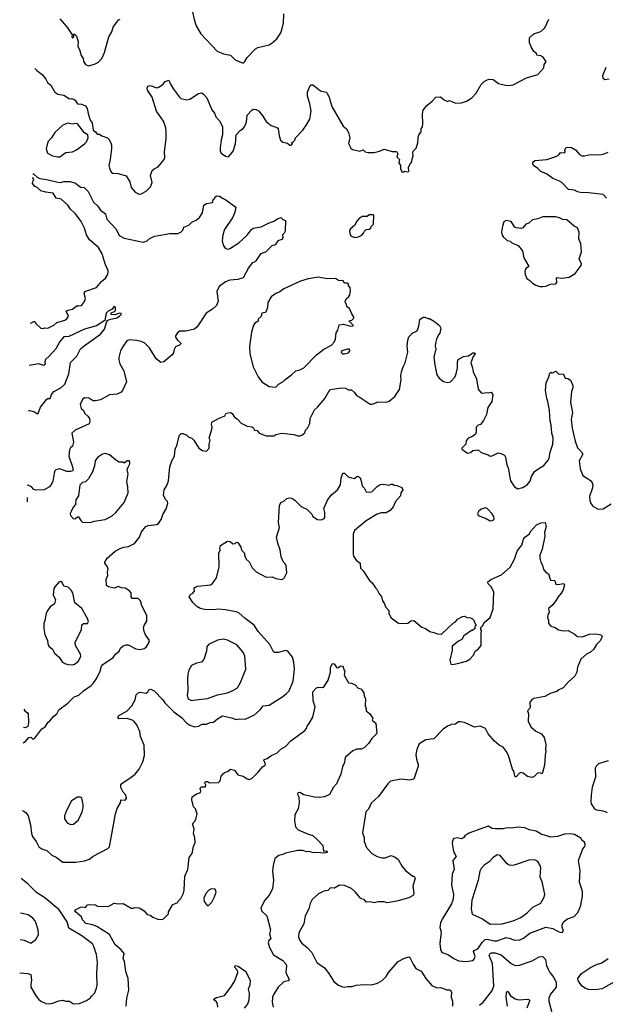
# Model space of a CAD drawing. Extents: x 2056909 to 2160450, y 827444 to 1016825.
# Tile 323 of 501: x 2059071 to 2064975, y 949413 to 959347. Entities that reach past the tile are written whole.
import ezdxf

# ---------------------------------------------------------------- set-up
doc = ezdxf.new("R2010")
doc.units = 0

msp = doc.modelspace()

# ---------------------------------------------------------------- linework, layer by layer
at = {"layer": '0CON10XD'}
for points in [[(2060814.3, 959425), (2060834.4, 959334.4), (2060850, 959285), (2060898.6, 959205), (2061060.7, 959030.7), (2061125, 959002), (2061197.7, 958987.7), (2061245, 958943.3), (2061325, 958910), (2061342.5, 958925), (2061365, 958966.7), (2061447.4, 959052.6), (2061473.7, 959066.3), (2061585, 959094.2), (2061617.9, 959112.1), (2061663.8, 959155), (2061704, 959215), (2061714.2, 959245.8), (2061730.8, 959315), (2061734, 959405)], [(2059223.6, 958855.4), (2059245, 958834), (2059296.7, 958795), (2059335.8, 958745.8), (2059353.2, 958713.2), (2059385, 958686.7), (2059425.8, 958615), (2059455, 958595.6), (2059515, 958586.9), (2059575, 958550), (2059595, 958552.5), (2059615, 958546.7), (2059630, 958535), (2059655, 958496.7), (2059695, 958496.2), (2059735, 958476.7), (2059751.7, 958451.7), (2059762.3, 958402.3), (2059782, 958335), (2059801.2, 958305), (2059811.7, 958231.7), (2059835.9, 958215.9), (2059853, 958193), (2059875, 958192.5), (2059900, 958175), (2059957.5, 958155), (2059971.2, 958141.2), (2059988.8, 958105), (2059995.8, 958085), (2059995.7, 958045), (2059983.1, 957935), (2059970, 957875), (2059975, 957847.5), (2059991.2, 957815), (2060005, 957800), (2060065, 957795.8), (2060145, 957773.3), (2060181.7, 957711.7), (2060195, 957653.3), (2060235, 957606.2), (2060275, 957586.7), (2060295, 957588.8), (2060345, 957616.2), (2060390.7, 957659.3), (2060407.8, 957705), (2060391.2, 957775), (2060406.7, 957825), (2060425.9, 957844.1), (2060465.9, 957864.1), (2060528.8, 957935), (2060534.1, 957955.9), (2060530.8, 958015), (2060547.1, 958145), (2060547, 958223), (2060544.4, 958255), (2060522.1, 958325), (2060451.5, 958425), (2060408.1, 958565), (2060361.2, 958635), (2060356.2, 958655), (2060362, 958678), (2060385, 958684), (2060455, 958661.2), (2060475, 958666.2), (2060516.7, 958695), (2060537.5, 958725), (2060575, 958736.7), (2060590, 958695), (2060621.2, 958645), (2060682.5, 958565), (2060695, 958552.5), (2060755, 958540), (2060785.9, 958544.1), (2060875, 958603.8), (2060907.7, 958607.7), (2060925.9, 958595.9), (2060958.3, 958558.3), (2061007.3, 958437.3), (2061033.8, 958405), (2061047.7, 958367.7), (2061085.8, 958325.8), (2061115, 958270), (2061116.2, 958185), (2061102, 958135), (2061092.9, 958055), (2061092.5, 958025), (2061101.7, 958001.7), (2061145, 957970), (2061175, 957963.8), (2061225, 958020), (2061246, 958095), (2061254.1, 958185.9), (2061292.3, 958227.7), (2061322.5, 958245), (2061337.5, 958265), (2061358.3, 958311.7), (2061363.8, 958385), (2061410, 958435), (2061426.4, 958443.6), (2061455, 958441.2), (2061478.8, 958428.8), (2061516, 958385), (2061555, 958321.2), (2061605, 958280), (2061668.8, 958255), (2061676, 958245), (2061687, 958177), (2061701.7, 958131.7), (2061723, 958113), (2061772.5, 958102.5), (2061795, 958080), (2061808.3, 958081.7), (2061820, 958095), (2061811.7, 958108.3), (2061825, 958110), (2061845, 958130), (2061852.5, 958155), (2061925, 958233.3), (2061963.8, 958285), (2061996, 958345), (2062008.6, 958425), (2061996.8, 958496.8), (2061972.5, 958575), (2061974, 958615), (2061986.4, 958653.6), (2062005, 958690), (2062025, 958690), (2062070, 958655), (2062105, 958630), (2062160, 958615), (2062172.5, 958605), (2062195.7, 958555.7), (2062200, 958525), (2062222.5, 958465), (2062332.7, 958272.7), (2062366.7, 958245), (2062385, 958210), (2062398.8, 958155), (2062387, 958097), (2062410.7, 958050.7), (2062425, 958037.5), (2062501.7, 958021.7), (2062535, 958033.3), (2062553.9, 958013.9), (2062585, 958006.7), (2062645, 958008.8), (2062699.3, 958020.7), (2062745, 958042.5), (2062825, 958017.5), (2062865, 958017.5), (2062875, 958012.5), (2062883.3, 957995), (2062872.5, 957965), (2062900, 957935), (2062893.9, 957903.9), (2062910, 957875), (2062910, 957845), (2062925, 957812.5), (2062947, 957813), (2062955, 957820), (2062985, 957812.5), (2062995, 957820), (2062992.5, 957855), (2063005, 957887.5), (2063026.2, 957913.8), (2063026.7, 957945), (2063036.7, 957975), (2063033.3, 958005), (2063039.3, 958020.7), (2063067.7, 958052.3), (2063086.7, 958105), (2063088.8, 958155), (2063096.2, 958185), (2063117.5, 958215), (2063120, 958245), (2063133.8, 958265), (2063134, 958295), (2063130.8, 958395), (2063140, 958435), (2063175, 958481.2), (2063228.8, 958525), (2063265, 958566.2), (2063315, 958568.8), (2063349.5, 958539.5), (2063385, 958522.5), (2063405, 958532.5), (2063465, 958506), (2063525, 958508.8), (2063575, 958526.2), (2063629.7, 958560.3), (2063674.1, 958605.9), (2063725, 958692.5), (2063755, 958722.5), (2063785, 958740), (2063806.4, 958746.4), (2063845, 958743.3), (2063900, 958705), (2063970, 958685), (2064005, 958683.8), (2064045, 958691.2), (2064180.6, 958759.4), (2064295, 958792.5), (2064357, 958863), (2064360, 958895), (2064377.5, 958925), (2064345, 958972.5), (2064325, 958982.5), (2064285, 958990), (2064280, 959005), (2064255, 959027.5), (2064230, 959065), (2064210, 959115), (2064212.5, 959165), (2064222.5, 959175), (2064253.9, 959206.1), (2064325, 959226.7), (2064366.7, 959265), (2064405.9, 959354.1)], [(2059476.7, 959355), (2059545.8, 959275.8), (2059600, 959195), (2059597.5, 959175), (2059604, 959164), (2059617.5, 959175), (2059617.5, 959187.5), (2059610, 959195), (2059615, 959200), (2059625, 959200), (2059645, 959182.5), (2059659.5, 959125), (2059656.6, 959076.6), (2059674.6, 959045), (2059692.5, 958985), (2059711.2, 958955), (2059716, 958925), (2059735, 958896), (2059765, 958882.9), (2059825, 958897.5), (2059865, 958919.2), (2059900, 958955), (2059927.8, 959015), (2059969.2, 959175), (2059998.8, 959225), (2060015, 959272.5), (2060067.5, 959345), (2060085, 959352)], [(2065015, 958746.7), (2064971.7, 958741.7), (2064953.9, 958753.9), (2064950, 958785), (2064982.3, 958867.7)], [(2059455, 957962.1), (2059475, 957964.5), (2059535, 958005.6), (2059603.9, 958013.9), (2059645, 958032.5), (2059725.8, 958094.2), (2059743.3, 958115), (2059760, 958155), (2059756.7, 958185), (2059723.8, 958205), (2059655, 958298), (2059635, 958301.2), (2059605, 958292.5), (2059555, 958304.2), (2059505, 958284), (2059425, 958210), (2059391.2, 958155), (2059354.4, 958115.6), (2059336.7, 958045), (2059351.2, 958001.2), (2059402.1, 957972.1), (2059455, 957962.1)], [(2064988, 957545), (2064955, 957583.8), (2064805, 957601.9), (2064725.8, 957604.2), (2064695, 957608.8), (2064665, 957628.8), (2064605, 957633.8), (2064535.8, 957705.8), (2064515, 957718.8), (2064445, 957743.3), (2064383.6, 957793.6), (2064325, 957816.7), (2064295, 957846.7), (2064252.5, 957875), (2064243.6, 957893.6), (2064245, 957910), (2064263.6, 957926.4), (2064385, 957938), (2064475, 957966.7), (2064507.5, 957985), (2064525, 958007.5), (2064565, 958003.3), (2064570, 958015), (2064567.5, 958035), (2064582, 958058), (2064595, 958062.5), (2064635, 958056.7), (2064673.6, 958033.6), (2064715, 957986.7), (2064737, 957973), (2064765, 957972.5), (2064825, 957986.2), (2064915, 957982.5), (2064965, 957994.2), (2065005, 958012)], [(2059203.7, 957795.1), (2059215, 957790), (2059247.7, 957757.7), (2059275, 957743.8), (2059345, 957735.7), (2059455, 957707.5), (2059485, 957706.2), (2059515, 957716.2), (2059580, 957715), (2059635, 957698), (2059685, 957658.8), (2059720, 957655), (2059762.5, 957615), (2059814, 957505), (2059857.5, 957465), (2059885.5, 957425.5), (2059935, 957388), (2059951.1, 957335), (2060043.9, 957233.9), (2060075, 957170), (2060125, 957142.9), (2060315, 957101.2), (2060355, 957116.7), (2060387.7, 957142.3), (2060435, 957163.8), (2060585, 957188.8), (2060665, 957190), (2060696.1, 957203.9), (2060716.1, 957223.9), (2060727, 957253), (2060775, 957272.5), (2060807.5, 957305), (2060850, 957325), (2060885, 957350), (2060915, 957400), (2060927.5, 957475), (2060955, 957493.3), (2061015, 957502.5), (2061025, 957540), (2061035, 957540), (2061041.7, 957558.3), (2061055, 957570), (2061085, 957567.5), (2061121.7, 957541.7), (2061150.7, 957530.7), (2061250, 957455), (2061240, 957405), (2061220, 957355), (2061135, 957230), (2061118, 957175), (2061112, 957115), (2061121.7, 957071.7), (2061141.7, 957041.7), (2061155, 957034), (2061175, 957033.1), (2061195, 957042.5), (2061280, 957095), (2061360.9, 957169.1), (2061408.3, 957231.7), (2061425, 957243.3), (2061505, 957255.8), (2061585, 957297.1), (2061628.3, 957311.7), (2061670.7, 957339.3), (2061705, 957350), (2061725, 957330), (2061751.7, 957321.7), (2061747.5, 957215), (2061738.3, 957191.7), (2061720, 957175), (2061722.5, 957145), (2061715, 957130), (2061675, 957117.5), (2061647.5, 957075), (2061613.9, 957066.1), (2061548.3, 957001.7), (2061500, 956985), (2061452.5, 956915), (2061438.3, 956901.7), (2061415, 956892.5), (2061376.7, 956845), (2061325.6, 956744.4), (2061270, 956725), (2061189.5, 956720.5), (2061145, 956702), (2061082, 956655), (2061059.4, 956605), (2061072.1, 956507.9), (2061055.6, 956464.4), (2061016.2, 956425), (2060952, 956385), (2060860.5, 956249.5), (2060835, 956226.2), (2060745, 956206.2), (2060685, 956203.3), (2060662.3, 956187.7), (2060642.3, 956157.7), (2060641.2, 956145), (2060662, 956115), (2060699.3, 956080.7), (2060683.3, 956065), (2060642.5, 956045), (2060629.3, 956020.7), (2060622, 955985), (2060610, 955965), (2060523.6, 955896.4), (2060495, 955890), (2060447, 955927), (2060380.8, 956035), (2060332, 956082), (2060295, 956101.1), (2060251.7, 956111.7), (2060175, 956118.1), (2060151.2, 956108.8), (2060113.1, 956055), (2060088.6, 956005), (2060069.5, 955940.5), (2060069.2, 955915), (2060080, 955875), (2060120, 955805), (2060148, 955695), (2060108.8, 955605), (2060095, 955590), (2060055, 955568.8), (2059975, 955563.8), (2059885, 955513.3), (2059835, 955503.3), (2059810.7, 955500.7), (2059767.3, 955527.3), (2059725, 955531.2), (2059704, 955515), (2059680, 955465), (2059690, 955425), (2059713, 955403), (2059728.8, 955375), (2059758.3, 955348.3), (2059774, 955325), (2059780, 955295), (2059770.6, 955269.4), (2059630, 955205), (2059596.7, 955175), (2059614, 955085), (2059603.3, 955045), (2059583.2, 955026.8), (2059575, 955007.5), (2059568.1, 954945), (2059606.1, 954826.1), (2059605.4, 954795), (2059585, 954788.5), (2059545, 954789.4), (2059475, 954816.2), (2059434.2, 954805.8), (2059424.3, 954795.7), (2059417.3, 954772.7), (2059405, 954690), (2059395, 954667.5), (2059373.3, 954635), (2059317.5, 954605), (2059235, 954602), (2059215, 954608.8), (2059190, 954635), (2059165, 954649.2), (2059147.5, 954651.6)], [(2059175.3, 956287.7), (2059185, 956283.8), (2059215, 956303.3), (2059225, 956302.5), (2059238.3, 956278.3), (2059285, 956233.3), (2059305, 956230), (2059325, 956236.7), (2059355, 956236.2), (2059414.4, 956265.6), (2059445, 956292.9), (2059525, 956315.7), (2059545, 956327.5), (2059562.5, 956355), (2059538.8, 956405), (2059555, 956416.5), (2059605, 956427.8), (2059645, 956459.4), (2059665, 956461.5), (2059696, 956465), (2059724.2, 956505), (2059734, 956535), (2059722, 956585), (2059728.8, 956605), (2059845, 956645.7), (2059895.5, 956704.5), (2059935, 956739.2), (2059959.5, 956775), (2059963.6, 956815), (2059932.4, 956882.4), (2059902.5, 956985), (2059865, 957047.5), (2059775.3, 957125.3), (2059745, 957176), (2059723.4, 957243.4), (2059690.5, 957310.5), (2059635, 957387.5), (2059585, 957434.4), (2059555.6, 957475), (2059490, 957535), (2059437.7, 957547.7), (2059407.5, 957597.5), (2059335, 957605.7), (2059285, 957620.8), (2059245, 957657.5), (2059222.5, 957665), (2059201.8, 957695), (2059202.2, 957715), (2059212.5, 957735), (2059205, 957752.5), (2059202.9, 957754.2)], [(2062445, 957151.2), (2062475, 957154), (2062495, 957158.8), (2062525, 957177.5), (2062538.3, 957191.7), (2062547.5, 957215), (2062565, 957230), (2062595, 957232.5), (2062610, 957245), (2062615, 957260), (2062636.7, 957285), (2062640, 957375), (2062635, 957380), (2062595, 957380), (2062575, 957360), (2062525, 957360), (2062495, 957342.5), (2062470, 957315), (2062447.7, 957272.3), (2062402, 957235), (2062396, 957215), (2062402, 957175), (2062408.8, 957165), (2062445, 957151.2)], [(2064345, 956653.8), (2064375, 956658.8), (2064421.7, 956678.3), (2064475, 956683.3), (2064486.7, 956695), (2064482.5, 956735), (2064490, 956745), (2064535, 956739.2), (2064612, 956748), (2064671.2, 956785), (2064732.7, 956867.3), (2064735.8, 956885), (2064711.4, 956935), (2064736, 957005), (2064726.9, 957085), (2064709.2, 957135), (2064711.4, 957205), (2064695, 957247.5), (2064662.7, 957262.7), (2064587.8, 957327.8), (2064545, 957330.5), (2064515, 957346.7), (2064475, 957357.5), (2064345, 957358.1), (2064295, 957339.2), (2064241.7, 957328.3), (2064204.1, 957295.9), (2064175, 957283.3), (2064144.1, 957245.9), (2064125, 957238.8), (2064075, 957246.7), (2064062.5, 957255), (2064025, 957312.5), (2063975, 957322.5), (2063953, 957307), (2063940, 957265), (2063930, 957205), (2063937, 957173), (2063946.7, 957155), (2063985, 957120), (2064015, 957112.5), (2064032.5, 957095), (2064097.9, 957067.9), (2064142, 957015), (2064153.8, 956945), (2064200, 956865), (2064200, 956855), (2064174, 956836), (2064162.9, 956805), (2064165.8, 956775), (2064183.8, 956735), (2064215, 956716.7), (2064239.5, 956689.5), (2064275, 956670), (2064315, 956653.8), (2064345, 956653.8)], [(2061655, 955641.2), (2061681.5, 955668.5), (2061725, 955692.2), (2061744.3, 955715), (2061811.4, 955765), (2061853.8, 955805), (2061895, 955814), (2061935, 955836), (2062063.6, 955966.4), (2062138.3, 956021.7), (2062215, 956064), (2062240.8, 956095), (2062254.2, 956125), (2062262.4, 956187.6), (2062278, 956215), (2062290.7, 956269.3), (2062335, 956276.2), (2062405.9, 956254.1), (2062431.7, 956258.3), (2062432.5, 956265), (2062390, 956310), (2062420, 956315), (2062440, 956335), (2062440, 956345), (2062418.3, 956378.3), (2062397.5, 956435), (2062369.3, 956449.3), (2062367, 956477), (2062355, 956490), (2062352.5, 956502.5), (2062365, 956533.8), (2062390, 956555), (2062398.6, 956571.4), (2062406, 956615), (2062403, 956643), (2062387.5, 956665), (2062385, 956680), (2062371.7, 956688.3), (2062345, 956690), (2062331.7, 956711.7), (2062285, 956717.5), (2062256.1, 956736.1), (2062176.4, 956733.6), (2062115, 956743.8), (2062085, 956750), (2061978.8, 956731.2), (2061901.2, 956708.8), (2061735, 956631.4), (2061695, 956601.1), (2061655, 956584.4), (2061605, 956550), (2061574.2, 956495), (2061570, 956445), (2061556.2, 956405), (2061545, 956393.8), (2061514, 956385), (2061506.9, 956353.1), (2061476.2, 956325), (2061475.8, 956305), (2061442.5, 956285), (2061428.6, 956265), (2061407.5, 956195), (2061388, 956055), (2061392, 955975), (2061425.6, 955845), (2061476, 955745), (2061513, 955693), (2061585, 955646.2), (2061655, 955641.2)], [(2059159.2, 955404.9), (2059175, 955405.5), (2059215, 955395.6), (2059245, 955373.1), (2059257.2, 955372.8), (2059281.3, 955438.7), (2059345, 955520), (2059355, 955526.2), (2059380, 955525), (2059393.3, 955565), (2059415, 955594.5), (2059485.8, 955634.2), (2059525, 955670.6), (2059565, 955773.3), (2059582.8, 955887.2), (2059647.2, 955952.8), (2059683.6, 956026.4), (2059722.5, 956057.5), (2059885.4, 956175), (2059927.8, 956225), (2059949.4, 956300.6), (2059958.1, 956311.9), (2059975, 956322), (2060049.5, 956340.5), (2060076.2, 956355), (2060096.7, 956375), (2060093.3, 956383.3), (2060075, 956387.5), (2060035, 956370), (2059992.3, 956372.3), (2059995, 956390), (2060028.3, 956401.7), (2060037.7, 956412.3), (2060036, 956445), (2060025, 956456.7), (2060004.3, 956425.7), (2059964, 956406), (2059943.2, 956386.8), (2059928.2, 956311.8), (2059845, 956258), (2059725, 956224), (2059565, 956151.4), (2059515, 956148.5), (2059475, 956100.8), (2059434.5, 956025.5), (2059368.9, 955951.1), (2059331.4, 955918.6), (2059323.3, 955895), (2059329.7, 955870.3), (2059315, 955857.5), (2059263.6, 955876.4), (2059167.2, 955856.6)], [(2062075, 955436.7), (2062148.8, 955525), (2062186.2, 955595), (2062204.2, 955615.8), (2062312.3, 955632.3), (2062355, 955630), (2062385, 955613.3), (2062415, 955612.5), (2062446.7, 955585), (2062467.5, 955555), (2062495, 955543.3), (2062605, 955468.8), (2062625, 955468.8), (2062685, 955492.5), (2062765, 955487.5), (2062795, 955497.5), (2062853.9, 955546.1), (2062900, 955615), (2062915.9, 955714.1), (2062913.8, 955755), (2062920, 955795), (2062936.2, 955845), (2062958, 955885), (2062985.9, 955994.1), (2062978.8, 956055), (2062983.3, 956115), (2062995, 956147.5), (2063035, 956187.5), (2063065, 956200), (2063082.5, 956215), (2063096.2, 956255), (2063106.4, 956323.6), (2063140, 956345), (2063155, 956346.7), (2063185, 956332.5), (2063201.7, 956331.7), (2063253.6, 956303.6), (2063303, 956263), (2063316.4, 956233.6), (2063306.2, 956185), (2063292.3, 956167.7), (2063273.8, 956125), (2063263.8, 956085), (2063260, 956055), (2063268, 956025), (2063247.9, 955942.1), (2063255.5, 955865), (2063278.1, 955765), (2063300.2, 955730.2), (2063345, 955697.5), (2063385, 955685.8), (2063415, 955694), (2063458.7, 955741.3), (2063471.4, 955775), (2063485.8, 955835), (2063484, 955895), (2063492.7, 955917.3), (2063545, 955948.8), (2063595, 955956.7), (2063640, 955985), (2063660, 955985), (2063662.5, 955975), (2063642, 955948), (2063618.8, 955885), (2063636.2, 955835), (2063642.7, 955792.7), (2063676.2, 955725), (2063695, 955620), (2063725, 955582.5), (2063745, 955577.5), (2063775, 955586.7), (2063795, 955583.3), (2063825, 955590), (2063841.7, 955561.7), (2063832.5, 955495), (2063791.2, 955435), (2063778.8, 955365), (2063746.7, 955305), (2063717.5, 955262.5), (2063692.5, 955255), (2063674.1, 955235.9), (2063672.5, 955185), (2063666.1, 955163.9), (2063637, 955143), (2063593.6, 955126.4), (2063573, 955097), (2063570, 955065), (2063530, 955025), (2063530, 955015), (2063585, 954972.5), (2063615, 954980), (2063638.3, 955001.7), (2063695, 955007.5), (2063725, 954980), (2063795, 954956.2), (2063815, 954943.8), (2063835, 954946.7), (2063895, 954976.7), (2063921.7, 954971.7), (2063957.5, 954955), (2063968.8, 954935), (2063984, 954855), (2063996, 954825), (2064020, 954695), (2064060, 954635), (2064094.4, 954614.4), (2064145, 954626.2), (2064185.8, 954654.2), (2064218.3, 954691.7), (2064230.5, 954739.5), (2064262.1, 954787.9), (2064313.4, 954826.6), (2064355, 954848.6), (2064398.1, 954901.9), (2064409.1, 954925), (2064420, 954985), (2064444.6, 955065), (2064449.2, 955129.2), (2064435.8, 955174.2), (2064428.9, 955258.9), (2064418, 955295), (2064412.6, 955402.6), (2064395.8, 955495), (2064384.2, 955525), (2064373.8, 955605), (2064380, 955685), (2064407, 955743), (2064415, 955780), (2064425, 955790), (2064435, 955780), (2064475, 955800), (2064505, 955772.5), (2064550, 955775), (2064571.7, 955731.7), (2064597, 955727), (2064625, 955710), (2064646.2, 955655), (2064646.1, 955633.9), (2064633.9, 955596.1), (2064623.3, 955485), (2064644, 955385), (2064631.4, 955315), (2064640, 955225), (2064670.8, 955095), (2064696.1, 955026.1), (2064735, 954988.8), (2064748.8, 954965), (2064711.2, 954895), (2064720.8, 954815), (2064749.7, 954749.7), (2064795, 954716.7), (2064826.7, 954696.7), (2064843.3, 954675), (2064849.5, 954655), (2064845.6, 954625), (2064816.2, 954535), (2064820, 954495), (2064830, 954465), (2064849.3, 954439.3), (2064895, 954413.3), (2064915, 954410), (2064955, 954413.8), (2065035, 954462)], [(2062345, 955974.7), (2062387.6, 955985), (2062398.8, 956005), (2062395, 956022.2), (2062375, 956023.5), (2062318.4, 956005), (2062312.6, 955995), (2062315.2, 955985), (2062325.8, 955975.8), (2062345, 955974.7)], [(2059107.3, 952049.8), (2059131.8, 952068.2), (2059165, 952106.7), (2059185, 952107.5), (2059205, 952090), (2059225, 952097.5), (2059295, 952193.3), (2059327, 952213), (2059353.4, 952256.6), (2059375, 952273.3), (2059415, 952322), (2059446.2, 952345), (2059466.2, 952385), (2059557.9, 952452.1), (2059622, 952515), (2059667, 952533), (2059713.3, 952575), (2059791.7, 952628.3), (2059810.7, 952649.3), (2059849.2, 952705), (2059883.3, 952775), (2059895.8, 952824.2), (2059908.8, 952841.2), (2060015, 952911.4), (2060035.6, 952944.4), (2060073.4, 952976.6), (2060086, 953005), (2060115, 953029.2), (2060145, 953040), (2060165, 953038.8), (2060241.3, 953001.3), (2060285, 952994.4), (2060325, 953003.1), (2060345, 953015.8), (2060370.8, 953055), (2060379.2, 953085), (2060337, 953147), (2060325.8, 953175), (2060320.8, 953215), (2060325, 953236.7), (2060352.7, 953277.3), (2060352, 953335), (2060304.3, 953435), (2060290, 953485), (2060265, 953508.1), (2060206.4, 953506.4), (2060193.9, 953523.9), (2060195.7, 953565), (2060179.2, 953585), (2060135, 953611.5), (2060095.7, 953615.7), (2060067.1, 953627.1), (2060025, 953611.2), (2059966.7, 953626.7), (2059945, 953640), (2059944.1, 953705.9), (2059960, 953735), (2059957.5, 953775), (2059963.3, 953805), (2059957, 953827), (2059928.8, 953865), (2059930, 953875), (2059953.3, 953915), (2060035, 953983.8), (2060085, 954012.5), (2060120, 954025), (2060168.8, 954031.2), (2060229.1, 954060.9), (2060280, 954125), (2060299.1, 954180.9), (2060344.4, 954235.6), (2060365, 954244), (2060455, 954253.3), (2060470, 954265), (2060496.1, 954303.9), (2060513.8, 954355), (2060547.7, 954412.3), (2060563.3, 954465), (2060562.5, 954485), (2060542.5, 954505), (2060521.7, 954551.7), (2060526.2, 954605), (2060555, 954647.5), (2060570, 954695), (2060586.2, 954835), (2060606.2, 954895), (2060633.3, 954945), (2060640, 955015), (2060655, 955050), (2060682.5, 955155), (2060699.3, 955170.7), (2060715, 955173.3), (2060756.1, 955156.1), (2060776.4, 955136.4), (2060807.5, 955125), (2060826.1, 955106.1), (2060876.7, 955025), (2060915, 955000), (2060956, 954994), (2060982.5, 955025), (2060980, 955065), (2060990, 955105), (2060980, 955125), (2061010, 955215), (2061012.5, 955235), (2061003.3, 955265), (2061010, 955285), (2061075, 955323.3), (2061138.3, 955351.7), (2061153, 955377), (2061195, 955382.5), (2061215, 955372.5), (2061238.3, 955338.3), (2061265, 955320), (2061305, 955276.7), (2061365, 955246.7), (2061415, 955240), (2061425, 955232.5), (2061437, 955207), (2061465, 955202.5), (2061486.4, 955176.4), (2061555, 955150), (2061635, 955150), (2061655, 955163.3), (2061715, 955176.2), (2061835, 955163.8), (2061875, 955150), (2061895, 955150), (2061915, 955156.7), (2061945, 955180), (2061952.5, 955205), (2061972.3, 955227.7), (2061995.9, 955274.1), (2061998.8, 955325), (2062018.8, 955365), (2062045, 955410), (2062075, 955436.7)], [(2059785, 954273.8), (2059823.6, 954286.4), (2059932.5, 954305), (2060005, 954340.8), (2060042, 954375), (2060124, 954475), (2060163.8, 954575), (2060162.5, 954635), (2060152.5, 954685), (2060164, 954765), (2060156, 954805), (2060160, 954825), (2060183.3, 954865), (2060182.5, 954885), (2060175, 954896.7), (2060155, 954897.5), (2060125, 954872.5), (2060111.7, 954881.7), (2060075, 954883.3), (2060037.5, 954905), (2059975, 954956), (2059938.3, 954971.7), (2059905, 954964.2), (2059855, 954929.2), (2059832.9, 954895), (2059824.2, 954845), (2059804.3, 954785), (2059764.6, 954715.4), (2059735, 954683.3), (2059705, 954678.8), (2059678.7, 954651.3), (2059664.3, 954545), (2059637.9, 954502.1), (2059634, 954455), (2059611.7, 954428.3), (2059590, 954385), (2059580, 954365), (2059583.3, 954345), (2059615, 954312.5), (2059635, 954313.3), (2059655, 954332.5), (2059665, 954332.5), (2059686, 954295), (2059705, 954279.2), (2059785, 954273.8)], [(2059096.7, 951367.8), (2059113.6, 951363.6), (2059137.5, 951345), (2059156.7, 951315), (2059181.2, 951225), (2059190, 951135), (2059198.8, 951105), (2059238.8, 951055), (2059265, 951003.3), (2059295, 950981.2), (2059345, 950963.8), (2059395, 950918), (2059438.7, 950898.7), (2059505, 950846.2), (2059637.7, 950847.7), (2059725, 950859.2), (2059773.6, 950876.4), (2059813, 950907), (2059960, 950985), (2059977, 951003), (2060037.5, 951335), (2060055, 951387.5), (2060086.7, 951445), (2060090, 951475), (2060135, 951473.3), (2060149.3, 951490.7), (2060142.5, 951525), (2060115, 951552.5), (2060090.8, 951600.8), (2060091.2, 951628.8), (2060099.7, 951640.3), (2060196.2, 951705), (2060233.8, 951735), (2060275, 951786.2), (2060311.7, 951858.3), (2060328.1, 951925), (2060327.3, 952027.3), (2060289.4, 952115), (2060280.8, 952165), (2060251.3, 952231.3), (2060225.9, 952265.9), (2060215, 952276.2), (2060155, 952296.9), (2060072, 952292), (2060059.2, 952305), (2060066, 952325), (2060155, 952374.2), (2060202, 952425), (2060233.8, 952485), (2060246, 952535), (2060265, 952556.7), (2060285, 952563.3), (2060345, 952552), (2060363.3, 952565), (2060372.5, 952585), (2060395, 952591.2), (2060426.2, 952575), (2060513.8, 952485), (2060534.5, 952454.5), (2060624.5, 952365), (2060702.5, 952307.5), (2060755, 952248.6), (2060785, 952230), (2060836.1, 952213.9), (2060875, 952218.8), (2060910, 952240), (2060955, 952240.8), (2060992.7, 952257.3), (2061025, 952260.6), (2061066, 952294), (2061115, 952323.1), (2061207.5, 952305), (2061255, 952287.5), (2061286.8, 952293.2), (2061345, 952290), (2061437.6, 952332.4), (2061495.5, 952384.5), (2061525.8, 952424.2), (2061587.9, 952432.1), (2061725, 952520), (2061762.4, 952547.6), (2061787.1, 952575), (2061828.9, 952675), (2061842.5, 952795), (2061836, 952865), (2061822, 952915), (2061775, 952976.2), (2061753.6, 952983.6), (2061677.5, 952962.5), (2061645, 952962.5), (2061630.3, 952970.3), (2061592.9, 953045), (2061474.6, 953174.6), (2061435, 953240), (2061345.5, 953305.5), (2061281.7, 953361.7), (2061253.3, 953373.3), (2061147.7, 953392.3), (2061075, 953400), (2061025, 953394.2), (2060935, 953398), (2060890, 953405), (2060875, 953420), (2060865, 953420), (2060818.3, 953468.3), (2060780, 953525), (2060792.3, 953547.7), (2060818.3, 953561.7), (2060835, 953580), (2060830, 953615), (2060865, 953633.3), (2060995, 953646.7), (2061015, 953660), (2061056.7, 953715), (2061083, 953827), (2061077.5, 953965), (2061093.3, 953995), (2061090, 954015), (2061097, 954043), (2061165, 954087.5), (2061191.7, 954081.7), (2061220.7, 954060.7), (2061245, 954062.5), (2061255, 954072.5), (2061265, 954077.5), (2061275, 954070), (2061300, 954025), (2061306.4, 953996.4), (2061336.7, 953965), (2061336.7, 953945), (2061353.8, 953905), (2061385.8, 953875.8), (2061416.4, 953816.4), (2061455, 953777.5), (2061555, 953723.8), (2061615, 953726.7), (2061655, 953710), (2061715, 953700), (2061725, 953703.3), (2061740.7, 953719.3), (2061763.8, 953765), (2061757.3, 953837.3), (2061752.3, 953852.3), (2061731.2, 953875), (2061708.3, 953928.3), (2061698.3, 953998.3), (2061673.3, 954065), (2061660, 954125), (2061690.8, 954225), (2061681.2, 954275), (2061692, 954445), (2061703, 954477), (2061735, 954490), (2061765, 954517.5), (2061787, 954523), (2061815, 954520), (2061845, 954500), (2061907.5, 954435), (2061965, 954407.5), (2062015, 954357.5), (2062027.5, 954335), (2062075, 954303.3), (2062115, 954301.2), (2062140, 954315), (2062146.2, 954325), (2062146.1, 954376.1), (2062136.7, 954415), (2062178, 954505), (2062213.3, 954555), (2062275.8, 954604.2), (2062304, 954655), (2062312.5, 954725), (2062328.3, 954771.7), (2062345, 954772.5), (2062383.9, 954733.9), (2062415, 954723.3), (2062445, 954717.5), (2062475, 954742.5), (2062488.3, 954738.3), (2062503.8, 954723.8), (2062511.2, 954705), (2062523.3, 954645), (2062545, 954622.5), (2062565, 954582.5), (2062601.7, 954581.7), (2062625, 954588), (2062675, 954636), (2062705, 954656), (2062735, 954662), (2062795, 954652.5), (2062815, 954662.5), (2062831.7, 954661.7), (2062845, 954650), (2062875, 954647.5), (2062925, 954627.5), (2062933.3, 954605), (2062912.5, 954575), (2062910, 954545), (2062860, 954485), (2062835, 954432.5), (2062805.9, 954394.1), (2062766.8, 954373.2), (2062715, 954371.4), (2062675, 954357.5), (2062565, 954290), (2062447.8, 954192.2), (2062434.5, 954155.5), (2062432.7, 954112.7), (2062433.1, 953953.1), (2062438, 953935), (2062463, 953893), (2062503.3, 953865), (2062506.2, 953815), (2062533.8, 953785), (2062597.7, 953687.7), (2062624.2, 953664.2), (2062656.7, 953615), (2062672, 953602), (2062693.8, 953555), (2062718.3, 953528.3), (2062730, 953485), (2062750, 953455), (2062760, 953425), (2062792.5, 953385), (2062793.3, 953355), (2062815, 953313.3), (2062885, 953263.3), (2062905, 953256.7), (2062985, 953260), (2063015, 953283.3), (2063045, 953284), (2063125, 953216.7), (2063163.6, 953203.6), (2063205, 953173.3), (2063245, 953166), (2063285, 953150), (2063323.6, 953146.4), (2063445, 953262.5), (2063466.4, 953273.6), (2063485, 953297.5), (2063535, 953327.5), (2063555, 953330), (2063580, 953315), (2063615, 953312.5), (2063635, 953302.5), (2063648.3, 953288.3), (2063661.7, 953251.7), (2063670, 953245), (2063668.3, 953231.7), (2063660, 953225), (2063660, 953205), (2063636.1, 953183.9), (2063627, 953183), (2063550.5, 953129.5), (2063527.3, 953092.7), (2063495, 953076.7), (2063430, 953025), (2063430, 952985), (2063408.8, 952885), (2063416.4, 952846.4), (2063435, 952840), (2063485, 952852.5), (2063575, 952876.2), (2063610, 952895), (2063648, 952935), (2063664.4, 952975.6), (2063695, 952996.7), (2063723.8, 953035), (2063722.5, 953155), (2063727.5, 953185), (2063720, 953195), (2063720, 953215), (2063740, 953235), (2063753.6, 953266.4), (2063815, 953316.7), (2063844.2, 953404.2), (2063852.5, 953575), (2063823.6, 953623.6), (2063793.3, 953655), (2063792.5, 953675), (2063820.5, 953699.5), (2063930, 953745), (2064015, 953823.3), (2064058.8, 953905), (2064086.2, 953985), (2064115.8, 954024.2), (2064133.9, 954046.1), (2064150, 954105), (2064163.9, 954126.1), (2064209.3, 954160.7), (2064222.5, 954185), (2064280.7, 954249.3), (2064325, 954272.5), (2064367.5, 954275), (2064380, 954235), (2064363.3, 954175), (2064365.8, 954135), (2064337.5, 954005), (2064316.2, 953945), (2064316.4, 953913.6), (2064326.2, 953875), (2064342.3, 953842.3), (2064351.7, 953801.7), (2064375, 953772.5), (2064402.5, 953755), (2064423.6, 953693.6), (2064465, 953690), (2064475, 953652.5), (2064495, 953647.5), (2064557.5, 953657.5), (2064562.5, 953645), (2064549.2, 953595), (2064529.5, 953560.5), (2064498.8, 953525), (2064480.5, 953489.5), (2064445, 953442.5), (2064402.5, 953405), (2064407.5, 953365), (2064398.3, 953351.7), (2064393.3, 953315), (2064403.3, 953285), (2064403.8, 953255), (2064425, 953227.5), (2064470, 953215), (2064503, 953193), (2064555, 953180), (2064600, 953185), (2064660.7, 953150.7), (2064695, 953123.8), (2064745, 953122), (2064768.6, 953131.4), (2064815, 953148), (2064875, 953150), (2064920, 953145), (2064936.4, 953136.4), (2064942.5, 953125), (2064926.7, 953085), (2064885, 953042.5), (2064855, 952993.3), (2064826.7, 952965), (2064786.7, 952945), (2064730, 952895), (2064694.2, 952815.8), (2064688.8, 952765), (2064667.3, 952722.7), (2064600, 952665), (2064550, 952605), (2064505, 952586.7), (2064485, 952570), (2064425, 952552.5), (2064365, 952518.8), (2064255, 952497.5), (2064233.6, 952486.4), (2064215, 952460), (2064217.5, 952405), (2064190, 952375), (2064201.2, 952345), (2064198.3, 952268.3), (2064225, 952212.5), (2064275, 952167.5), (2064333, 952143), (2064357.5, 952105), (2064376.1, 952036.1), (2064372.5, 951985), (2064376.7, 951975), (2064367.5, 951925), (2064362.5, 951825), (2064340, 951740), (2064326.7, 951746.7), (2064295, 951748.8), (2064255, 951706.7), (2064235, 951700), (2064190.5, 951710.5), (2064147.5, 951745), (2064125, 951751.2), (2064110, 951745), (2064075, 951706.7), (2064065, 951707.5), (2064053.3, 951765), (2064040, 951785), (2063998.6, 951925), (2063976.6, 951966.6), (2063945, 952007.5), (2063905, 952029.2), (2063857.6, 952067.6), (2063795, 952142), (2063767.1, 952195), (2063715, 952218.1), (2063655, 952208.1), (2063555, 952255.8), (2063515, 952264), (2063495, 952263.8), (2063465, 952241.2), (2063423, 952237), (2063385, 952220), (2063342, 952188), (2063245, 952090.8), (2063165, 952080.8), (2063099.3, 952040.7), (2063074.4, 951985), (2063065.7, 951935), (2063070.8, 951885), (2063082.1, 951852.1)], [(2059145.6, 954526.3), (2059145.6, 954525), (2059148, 954505), (2059147.1, 954485), (2059144.9, 954479.3)], [(2063815, 954292), (2063835, 954293.8), (2063853.3, 954305), (2063852, 954335), (2063835, 954363.3), (2063785, 954416.7), (2063765, 954422.5), (2063725, 954410), (2063695.9, 954384.1), (2063686.2, 954365), (2063695, 954343.8), (2063775, 954314), (2063815, 954292)], [(2059605, 952837.8), (2059625, 952844.6), (2059662.9, 952875), (2059687.4, 952927.4), (2059684.5, 952945), (2059632.5, 953035), (2059629.2, 953065), (2059695.8, 953194.2), (2059697.7, 953242.3), (2059715, 953253.8), (2059755.9, 953254.1), (2059763.6, 953276.4), (2059754, 953305), (2059696.2, 953406.2), (2059628.8, 953465), (2059605.8, 953565), (2059590.9, 953590.9), (2059560.7, 953620.7), (2059515, 953632.5), (2059499.3, 953669.3), (2059485, 953677.5), (2059467, 953673), (2059425, 953626.7), (2059415, 953607.5), (2059408, 953545), (2059431.2, 953495), (2059423.8, 953455), (2059378.8, 953425), (2059348.9, 953381.1), (2059337.1, 953355), (2059326, 953285), (2059313.8, 953255), (2059314, 953205), (2059325.6, 953145.6), (2059350.8, 953085), (2059356.2, 953055), (2059365, 953027.5), (2059403.3, 952995), (2059423.8, 952955), (2059468, 952915), (2059495, 952871.2), (2059525, 952852), (2059561.1, 952841.1), (2059605, 952837.8)], [(2060805, 952478.5), (2060845, 952483.5), (2060965, 952499.5), (2061065, 952536.7), (2061165, 952555.7), (2061221.3, 952578.7), (2061266, 952605), (2061298.9, 952661.1), (2061350, 952795), (2061340, 952925), (2061328.3, 952958.3), (2061305, 952991.2), (2061258.7, 953038.7), (2061166.8, 953086.8), (2061125, 953097.5), (2061065, 953088), (2060973.3, 953045), (2060959.5, 953020.5), (2060954, 952975), (2060928.8, 952891.2), (2060903.3, 952866.7), (2060852.5, 952855), (2060805, 952830), (2060777.5, 952785), (2060765.7, 952745), (2060761.9, 952695), (2060765, 952580), (2060759.7, 952529.7), (2060769.2, 952495), (2060805, 952478.5)], [(2060145.9, 949395.9), (2060152, 949475), (2060171.4, 949555), (2060164.2, 949675), (2060140.6, 949745), (2060126.7, 949845), (2060113.1, 949875), (2060124, 949925), (2060094.4, 949964.4), (2060034.3, 950015), (2059975, 950118.2), (2059848.2, 950198.2), (2059805, 950215.4), (2059739.3, 950229.3), (2059706, 950265), (2059695, 950296.2), (2059632.5, 950345), (2059626.7, 950355), (2059632.5, 950365), (2059685, 950393.3), (2059705, 950396.7), (2059735, 950390), (2059754.4, 950415.6), (2059775, 950419.2), (2059836.1, 950416.1), (2059856.4, 950403.6), (2059961.7, 950401.7), (2060025, 950433.8), (2060065, 950426.2), (2060115, 950431.2), (2060195, 950383.3), (2060215, 950382.5), (2060235, 950390), (2060277, 950387), (2060326.4, 950356.4), (2060355, 950320), (2060385, 950313.3), (2060415, 950293.3), (2060465, 950272.5), (2060505, 950270), (2060520, 950275), (2060570, 950325), (2060572.5, 950345), (2060615, 950420), (2060665, 950440), (2060670, 950455), (2060695, 950480), (2060722.5, 950535), (2060730, 950565), (2060737.5, 950705), (2060765.6, 950774.4), (2060781.4, 950895), (2060810, 950935), (2060824.2, 951005), (2060839.2, 951045), (2060836.2, 951095), (2060823.3, 951135), (2060830.8, 951185), (2060812.5, 951235), (2060840, 951265), (2060848.8, 951295), (2060860, 951335), (2060842.5, 951385), (2060822.5, 951405), (2060807.5, 951475), (2060810, 951505), (2060853, 951537), (2060895, 951550), (2060897.5, 951565), (2060890, 951595), (2060905, 951607.5), (2060943, 951607), (2060947.5, 951625), (2060937.5, 951645), (2060945, 951660), (2060965, 951660), (2060985, 951647.5), (2061075, 951650), (2061091.7, 951668.3), (2061103.9, 951716.1), (2061127, 951743), (2061143, 951757), (2061167, 951763), (2061195, 951786.7), (2061236.1, 951776.1), (2061269.5, 951729.5), (2061323.9, 951713.9), (2061365, 951686.7), (2061385, 951682.5), (2061415, 951693.8), (2061475.7, 951755), (2061519.2, 951810.8), (2061547.5, 951825), (2061550, 951835), (2061533.3, 951875), (2061537, 951883), (2061567.7, 951892.3), (2061613.9, 951926.1), (2061664.1, 951945.9), (2061705, 951986), (2061751.2, 952015), (2061805, 952072), (2061945, 952176), (2061962.5, 952195), (2061970.8, 952219.2), (2061990.8, 952245), (2062025, 952311.2), (2062051.2, 952415), (2062030, 952475), (2062027.5, 952565), (2062065, 952606), (2062085, 952612), (2062125, 952610), (2062139.4, 952620.6), (2062180.8, 952685), (2062205.9, 952764.1), (2062204.2, 952815.8), (2062225, 952852.5), (2062240, 952850), (2062268.3, 952808.3), (2062285, 952810), (2062305, 952827.5), (2062326.4, 952826.4), (2062337, 952807), (2062338.3, 952788.3), (2062350, 952775), (2062342.5, 952735), (2062385, 952657.5), (2062415, 952653.3), (2062452.5, 952635), (2062483.9, 952603.9), (2062510, 952595), (2062526.4, 952576.4), (2062540, 952555), (2062542.5, 952525), (2062556.7, 952495), (2062553.8, 952425), (2062563.3, 952395), (2062563, 952373), (2062597.3, 952347.3), (2062631.7, 952301.7), (2062623.8, 952285), (2062628, 952275), (2062660.4, 952250.4), (2062670.8, 952145), (2062621.2, 952095), (2062586.2, 952045), (2062545, 952000), (2062515, 951988.8), (2062466.1, 951986.1), (2062428.8, 951971.2), (2062355, 951907.5), (2062350, 951885), (2062346.4, 951853.6), (2062325, 951810), (2062310, 951735), (2062263.6, 951636.4), (2062235, 951602.5), (2062195, 951528.8), (2062143.9, 951506.1), (2062095, 951499.2), (2062045, 951502.5), (2061935, 951528), (2061895, 951551.2), (2061875, 951546.7), (2061871.2, 951535), (2061883.8, 951505), (2061890, 951445), (2061880, 951385), (2061843.8, 951325), (2061841.2, 951265), (2061852.3, 951202.3), (2061877.5, 951175), (2061972.3, 951132.3), (2062025, 951117.5), (2062075, 951073.3), (2062127.5, 951015), (2062135, 950960), (2062165, 950962.5), (2062172.5, 950955), (2062170, 950945), (2062145, 950936.7), (2062065, 950945.7), (2062033.2, 950943.2), (2061986.1, 950953.9), (2061962.3, 950952.3), (2061925, 950963.8), (2061875.9, 950965.9), (2061750.5, 950939.5), (2061725, 950926.2), (2061683.9, 950916.1), (2061642.5, 950885), (2061626.2, 950815), (2061620.8, 950755), (2061628.6, 950665), (2061620.7, 950579.3), (2061586.7, 950513.3), (2061543.6, 950465), (2061501.8, 950385), (2061509.2, 950355), (2061563.8, 950305), (2061600.6, 950165), (2061590, 950125), (2061603.3, 950075), (2061584.2, 950055.8), (2061577.5, 950035), (2061589.2, 949985), (2061631.7, 949911.7), (2061724, 949855), (2061755, 949823.3), (2061762, 949805), (2061755.6, 949735), (2061789.2, 949665), (2061779.4, 949650.6), (2061735, 949641.1), (2061677.8, 949585), (2061633.5, 949515), (2061621.5, 949485), (2061616.4, 949435), (2061626.5, 949385)], [(2059112.6, 952391.2), (2059123.3, 952375), (2059151.2, 952355), (2059156.2, 952345), (2059160, 952255), (2059152.5, 952215), (2059125, 952203.3), (2059109.7, 952205.7)], [(2065005, 951870), (2064905, 951838.8), (2064882.7, 951817.3), (2064874, 951795), (2064875.8, 951705), (2064842.9, 951605), (2064832, 951525), (2064828.8, 951455), (2064833.8, 951435), (2064865, 951386.2), (2064885, 951374.2), (2064955, 951363.8), (2064995, 951349.2)], [(2063082.1, 951852.1), (2063090, 951835), (2063090, 951815), (2063044.2, 951685.8), (2063005, 951674.2), (2062914.5, 951685.5), (2062811.2, 951665), (2062781.4, 951638.6), (2062688.6, 951511.4), (2062615, 951444.2), (2062586.4, 951383.6), (2062562.5, 951355), (2062528.6, 951145), (2062544.3, 951095.7), (2062543.8, 951055), (2062568, 950995), (2062620, 950935), (2062674.1, 950904.1), (2062722.3, 950892.3), (2062755, 950892), (2062815, 950913.8), (2062857.7, 950897.7), (2062885.8, 950875.8), (2062928.8, 950805), (2062965, 950760), (2063035, 950707.5), (2063047.5, 950705), (2063058.8, 950685), (2063036.2, 950605), (2063046, 950535), (2063040, 950515), (2062995, 950486.2), (2062875, 950454), (2062775, 950437.5), (2062745, 950446), (2062685, 950445.8), (2062645, 950437.1), (2062604.1, 950445.9), (2062563, 950443), (2062545, 950470), (2062515, 950477.5), (2062505, 950486.7), (2062456.9, 950545), (2062415, 950583.1), (2062345, 950611.4), (2062293.9, 950616.1), (2062245, 950586.7), (2062205, 950588.8), (2062177.7, 950562.3), (2062137.5, 950555), (2062083.6, 950526.4), (2062020.3, 950469.7), (2062001.2, 950428.8), (2061985.8, 950375), (2061949.2, 950305), (2061934.3, 950225), (2061885.7, 950134.3), (2061882.9, 950095), (2061895, 950056.7), (2061915, 950030), (2061970, 949985), (2062018, 949935), (2062066.2, 949835), (2062142.7, 949782.7), (2062188.8, 949725), (2062236.7, 949645), (2062286.4, 949606.4), (2062325, 949590), (2062345, 949586.7), (2062375, 949593.3), (2062423.6, 949593.6), (2062465, 949608), (2062545, 949614), (2062621.7, 949608.3), (2062677.5, 949625), (2062726.7, 949655), (2062767, 949693), (2062788.8, 949735), (2062886.7, 949845), (2062942.5, 949875), (2062995, 949891.2), (2063005.7, 949885.7), (2063037.3, 949817.3), (2063066.2, 949775), (2063117.6, 949747.6), (2063166, 949675), (2063225, 949602), (2063275, 949578.8), (2063316.4, 949583.6), (2063375, 949560), (2063411.7, 949558.3), (2063425.8, 949535), (2063421.2, 949485), (2063433.6, 949446.4), (2063433.6, 949393.6)], [(2059585, 951228), (2059615, 951231.2), (2059664, 951275), (2059700.6, 951355), (2059710.6, 951395), (2059710.6, 951425), (2059696.7, 951495), (2059685, 951503.3), (2059655, 951502), (2059593.2, 951466.8), (2059542.1, 951367.9), (2059524, 951315), (2059524, 951285), (2059550, 951245), (2059585, 951228)], [(2063575, 949844.4), (2063635, 949855.8), (2063650, 949865), (2063661.9, 949895), (2063646.9, 949945), (2063654.2, 949955), (2063688.6, 949971.4), (2063732.3, 950037.7), (2063765, 950068.4), (2063785, 950070.6), (2063855, 950055.4), (2063885, 950055.4), (2063975, 950086.2), (2064017.9, 950077.9), (2064055, 950060), (2064115, 950064.4), (2064148.8, 950081.2), (2064215, 950129.4), (2064375, 950191.9), (2064446.6, 950176.6), (2064505, 950143.3), (2064535, 950136.7), (2064545, 950140), (2064553.3, 950155), (2064540.6, 950190.6), (2064540, 950215), (2064553.5, 950245), (2064594.1, 950275.9), (2064660.7, 950299.3), (2064694, 950335), (2064709.1, 950360.9), (2064726.8, 950413.2), (2064744.4, 950505), (2064745, 950550), (2064734.6, 950584.6), (2064716.5, 950645), (2064722.2, 950765), (2064704.2, 950865), (2064748.3, 950981.7), (2064768, 951005), (2064772.5, 951025), (2064765, 951047.5), (2064742.5, 951065), (2064729.5, 951089.5), (2064665.8, 951125.8), (2064625, 951132), (2064565, 951128.6), (2064494.3, 951105.7), (2064425, 951098.6), (2064329.1, 951129.1), (2064278.7, 951158.7), (2064207.5, 951175), (2064162.4, 951192.4), (2064095, 951199.5), (2064025, 951190.5), (2063985, 951192.2), (2063945, 951183.1), (2063867.3, 951182.7), (2063835, 951187.5), (2063795, 951212), (2063600.3, 951139.7), (2063558.1, 951111.9), (2063545, 951093.3), (2063526.1, 951083.9), (2063481.7, 951091.7), (2063452.3, 951087.7), (2063440.8, 951079.2), (2063435, 951060), (2063432, 951035), (2063443.1, 950955), (2063470, 950905), (2063436.7, 950865), (2063450, 950775), (2063430.8, 950725), (2063423.1, 950615), (2063444.7, 950525), (2063441, 950475), (2063423.4, 950426.6), (2063328.8, 950271.2), (2063314, 950235), (2063307.7, 950187.7), (2063318.8, 950145), (2063305.9, 950025.9), (2063313.3, 949965), (2063325, 949943.3), (2063341.2, 949931.2), (2063395, 949911.2), (2063446.7, 949875), (2063493.6, 949853.6), (2063575, 949844.4)], [(2063815, 950221.9), (2063935, 950223.8), (2064044.6, 950255.4), (2064125, 950290.5), (2064186.9, 950335), (2064245, 950391.9), (2064323.8, 950435), (2064333.4, 950446.6), (2064357.5, 950495), (2064364.2, 950525), (2064339.1, 950649.1), (2064320, 950695), (2064325, 950790), (2064318.8, 950815), (2064295.8, 950855.8), (2064265, 950872), (2064205, 950866), (2064055, 950816), (2064025, 950813.8), (2064005, 950818), (2063985, 950831.2), (2063915, 950914), (2063885, 950921.2), (2063839.7, 950890.3), (2063805, 950852), (2063752.6, 950817.4), (2063722, 950785), (2063709.2, 950755), (2063693.8, 950665), (2063660.3, 950559.7), (2063629.2, 950465), (2063622, 950375), (2063634.2, 950324.2), (2063736.4, 950276.4), (2063815, 950221.9)], [(2059071.4, 949731.3), (2059155, 949724), (2059183.3, 949715), (2059191.4, 949655), (2059182.5, 949615), (2059185, 949587.5), (2059238.8, 949495), (2059260, 949465), (2059285, 949443.8), (2059335, 949421.2), (2059365, 949416.7), (2059405, 949423.8), (2059465, 949450), (2059505, 949455.8), (2059535, 949446.2), (2059575, 949443.8), (2059615, 949417.1), (2059675, 949421.5), (2059745, 949452.2), (2059785, 949478), (2059795, 949496), (2059829.7, 949530.3), (2059847.1, 949575), (2059851.9, 949605), (2059849.4, 949725), (2059857.1, 949835), (2059846.9, 949915), (2059820, 949995), (2059805, 950022), (2059699.2, 950105), (2059565, 950180), (2059550, 950245), (2059469.5, 950365), (2059325, 950486.2), (2059240.4, 950540.4), (2059155, 950627.5), (2059086.1, 950684.1)], [(2060975, 950410), (2061010, 950445), (2061035, 950497.5), (2061052, 950545), (2061043.6, 950573.6), (2061001.7, 950578.3), (2060977.5, 950565), (2060949.3, 950530.7), (2060927.5, 950485), (2060931.7, 950451.7), (2060961.7, 950411.7), (2060975, 950410)], [(2059076.6, 950066.5), (2059115, 950061.5), (2059185, 950028.8), (2059233.9, 950066.1), (2059261.2, 950115), (2059256.2, 950165), (2059235, 950237.5), (2059225, 950260), (2059205, 950281.2), (2059157.4, 950317.4), (2059080.7, 950332.1)], [(2063706.2, 949405), (2063743.7, 949436.3), (2063831.4, 949545), (2063852.4, 949597.6), (2063836.9, 949825), (2063805.9, 949905), (2063813.6, 949925), (2063828, 949932), (2063865, 949932.2), (2063925, 949913.3), (2064025, 949825.6), (2064059.1, 949809.1), (2064084.4, 949804.4), (2064111.3, 949808.7), (2064236.4, 949853.6), (2064307.9, 949892.1), (2064345, 949894.2), (2064370.8, 949865), (2064383.1, 949805), (2064399.1, 949769.1), (2064414.3, 949735), (2064457.5, 949685), (2064481.4, 949635), (2064479.2, 949585), (2064422.9, 949515), (2064405.6, 949475), (2064405.7, 949445), (2064438.8, 949318.8)], [(2065055, 949634), (2064945, 949568), (2064875, 949560), (2064805, 949562.9), (2064775, 949572.5), (2064741.2, 949595), (2064717.3, 949627.3), (2064701.2, 949655), (2064698.8, 949675), (2064736.7, 949725), (2064825, 949784.2), (2064885, 949816), (2064939.1, 949830.9), (2065003.3, 949875)], [(2061067.8, 949385), (2061067.1, 949415), (2061056.8, 949436.8), (2061032.5, 949455), (2061030, 949465), (2061055, 949480.8), (2061135, 949502), (2061201.4, 949585), (2061236.9, 949643.1), (2061271.2, 949735), (2061266.7, 949755), (2061240.8, 949785), (2061242.5, 949805), (2061275, 949798.6), (2061352.5, 949745), (2061394, 949655), (2061393, 949607), (2061376, 949565), (2061383.1, 949525), (2061380, 949455), (2061367.1, 949415), (2061335, 949374.6)], [(2063988.5, 949395), (2063976.5, 949485), (2063978.7, 949531.3), (2063985, 949546), (2063995, 949540), (2064020.1, 949500.1), (2064065, 949467.8), (2064105, 949460), (2064194.1, 949464.1), (2064213.3, 949455), (2064184.6, 949375.4)]]:
    msp.add_lwpolyline(points, dxfattribs=at)

doc.saveas('drawing.dxf')
